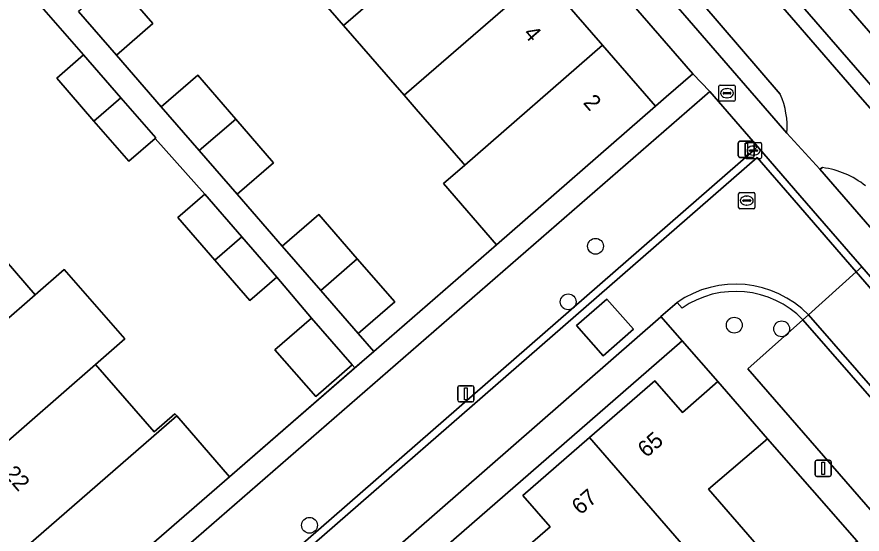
# Model space of a CAD drawing. Extents: x 155887 to 156869, y 383880 to 384678.
# Drawn here: x 156372.4 to 156424.6, y 384111.8 to 384143.8 of the extents above; entities that cross this region are included whole.
import ezdxf

# ---------------------------------------------------------------- set-up
doc = ezdxf.new("R2010")
doc.units = 0
for name, color, linetype in [('IMGEO_Berm_groen', 7, 'Continuous'), ('IMGEO_Boom', 7, 'Continuous'), ('IMGEO_Brandkraan', 7, 'Continuous'), ('IMGEO_Erf', 7, 'Continuous'), ('IMGEO_Fietspad_gesloten', 7, 'Continuous'), ('IMGEO_Greppel_droge_sloot', 7, 'Continuous'), ('IMGEO_Kolk', 7, 'Continuous'), ('IMGEO_Lichtmast', 7, 'Continuous'), ('IMGEO_Muur', 7, 'Continuous'), ('IMGEO_Pand', 7, 'Continuous'), ('IMGEO_Pand_nummerreeks', 7, 'Continuous'), ('IMGEO_Parkeervlak_open', 7, 'Continuous'), ('IMGEO_Rijbaan_lokaal_gesloten', 7, 'Continuous'), ('IMGEO_Rijbaan_lokaal_open', 7, 'Continuous'), ('IMGEO_Rioolput', 7, 'Continuous'), ('IMGEO_Voetpad_open', 7, 'Continuous')]:
    doc.layers.add(name, color=color, linetype=linetype)

msp = doc.modelspace()

# ---------------------------------------------------------------- linework, layer by layer
at = {"layer": 'IMGEO_Berm_groen'}
for points in [[(156373.848, 384189.824), (156381.718, 384180.744), (156419.983, 384136.598)], [(156419.571, 384139), (156391.408, 384171.79)], [(156513.218, 384046.155), (156500, 384061.368), (156441.975, 384128.147), (156410.66, 384164.227), (156407.842, 384167.479), (156407.746, 384167.396), (156407.083, 384168.169), (156404.338, 384165.752), (156400.091, 384170.612), (156398.32, 384169.108), (156424.652, 384138.668), (156466.101, 384091.342), (156500, 384052.421), (156507.724, 384043.553)], [(156422.187, 384134.463), (156422.011, 384134.369), (156458.189, 384092.663)]]:
    msp.add_lwpolyline(points, dxfattribs=at)
msp.add_lwpolyline([(156465.542, 384096.235), (156466.952, 384094.195), (156466.196, 384093.465), (156464.825, 384093.911), (156404.729, 384163.106), (156406.31, 384164.479)], close=True, dxfattribs=at)
for centre, radius, start, end in [((156414.943, 384136.97), 5.054, 355.7799, 23.6859), ((156421.505, 384129.183), 5.324, 51.2668, 82.6391)]:
    msp.add_arc(centre, radius, start, end, dxfattribs=at)
at = {"layer": 'IMGEO_Boom'}
for centre in [(156408.155, 384129.604), (156406.466, 384126.17), (156416.726, 384124.726), (156419.657, 384124.498), (156390.476, 384112.36)]:
    msp.add_circle(centre, 0.489, dxfattribs=at)
at = {"layer": 'IMGEO_Brandkraan'}
for p, q in [((156415.779, 384138.637), (156415.779, 384139.489)), ((156415.854, 384139.563), (156416.706, 384139.563)), ((156416.267, 384139.343), (156416.292, 384139.343)), ((156416.78, 384139.489), (156416.78, 384138.637)), ((156416.038, 384139.057), (156416.038, 384139.069)), ((156416.476, 384139.02), (156416.078, 384139.02)), ((156416.081, 384139.106), (156416.479, 384139.106)), ((156416.29, 384138.783), (156416.265, 384138.783)), ((156416.522, 384139.069), (156416.522, 384139.057)), ((156416.706, 384138.563), (156415.854, 384138.563))]:
    msp.add_line(p, q, dxfattribs=at)
for points in [[(156415.779, 384138.637), (156415.779, 384139.489)], [(156415.854, 384139.563), (156416.706, 384139.563)], [(156416.78, 384139.489), (156416.78, 384138.637)], [(156416.706, 384138.563), (156415.854, 384138.563)]]:
    msp.add_lwpolyline(points, dxfattribs=at)
for centre, radius, start, end in [((156415.856, 384139.487), 0.0765, 91.552, 178.448), ((156415.856, 384139.487), 0.0765, 91.552, 178.448), ((156416.704, 384139.487), 0.0765, 1.552, 88.448), ((156416.704, 384139.487), 0.0765, 1.552, 88.448), ((156416.078, 384139.066), 0.0403, 85.8775, 175.7526), ((156416.075, 384139.056), 0.0366, 178.938, 274.7102), ((156416.479, 384139.063), 0.043, 264.8664, 352.4533), ((156416.483, 384139.068), 0.0386, 1.7309, 96.639), ((156415.856, 384138.639), 0.0765, 181.552, 268.448), ((156415.856, 384138.639), 0.0765, 181.552, 268.448), ((156416.704, 384138.639), 0.0765, 271.552, 358.448), ((156416.704, 384138.639), 0.0765, 271.552, 358.448)]:
    msp.add_arc(centre, radius, start, end, dxfattribs=at)
for centre, major_axis, ratio, start_param, end_param in [((156416.266, 384139.063), (-0.387, 0.002), 0.722429, 4.712389, 7.853982), ((156416.291, 384139.063), (-0.39, 0.002), 0.717154, 1.570796, 4.712389)]:
    msp.add_ellipse(centre, major_axis=major_axis, ratio=ratio, start_param=start_param, end_param=end_param, dxfattribs=at)
at = {"layer": 'IMGEO_Erf'}
for points in [[(156414.166, 384140.264), (156380.825, 384178.663), (156378.545, 384176.652), (156382.433, 384172.171), (156386.169, 384167.866), (156389.905, 384163.561), (156393.64, 384159.255), (156397.387, 384154.938), (156401.121, 384150.635), (156404.854, 384146.332), (156408.463, 384142.173), (156408.584, 384142.034), (156411.855, 384138.264), (156412.523, 384138.842)], [(156376.563, 384091.626), (156378.694, 384089.126), (156380.862, 384091.014), (156379.178, 384092.963), (156383.31, 384096.544), (156387.343, 384100.039), (156389.026, 384098.098), (156391.114, 384099.898), (156393.122, 384101.629), (156391.441, 384103.579), (156395.553, 384107.151), (156399.575, 384110.654), (156401.26, 384108.716), (156403.346, 384110.532), (156405.34, 384112.268), (156403.652, 384114.207), (156407.776, 384117.782), (156411.814, 384121.284), (156413.529, 384119.333), (156415.714, 384121.241), (156413.498, 384123.756)], [(156418.78, 384117.712), (156415.138, 384114.582), (156420.675, 384108.211), (156424.31, 384111.392)]]:
    msp.add_lwpolyline(points, close=True, dxfattribs=at)
for points in [[(156378.456, 384146.068), (156380.803, 384143.366), (156378.546, 384141.406), (156381.318, 384138.213), (156383.575, 384140.168), (156385.914, 384137.467), (156388.255, 384134.764), (156386.006, 384132.816), (156388.792, 384129.608), (156391.049, 384131.568), (156393.424, 384128.833), (156395.742, 384126.164), (156393.485, 384124.204), (156394.443, 384123.103), (156402.026, 384129.701), (156398.749, 384133.477), (156400.072, 384134.621), (156399.966, 384134.743), (156397.075, 384138.075), (156396.322, 384138.942), (156392.587, 384143.245), (156388.853, 384147.547)], [(156369.789, 384130.915), (156373.522, 384126.611), (156375.313, 384128.172), (156379.058, 384123.876), (156377.256, 384122.306), (156380.873, 384118.136), (156382.155, 384119.248), (156382.27, 384119.115), (156385.535, 384115.352), (156393.273, 384122.085), (156393.107, 384122.275), (156390.863, 384120.309), (156388.342, 384123.207), (156390.593, 384125.165), (156388.458, 384127.687), (156386.798, 384126.244), (156384.633, 384128.734), (156382.338, 384131.375), (156383.998, 384132.818), (156380.942, 384136.267), (156379.315, 384134.853), (156377.157, 384137.336), (156374.855, 384139.984), (156376.515, 384141.427), (156373.485, 384144.913)]]:
    msp.add_lwpolyline(points, dxfattribs=at)
at = {"layer": 'IMGEO_Fietspad_gesloten'}
for points in [[(156378.947, 384191.657), (156378.887, 384191.6), (156376.295, 384189.305), (156376.188, 384189.315), (156391.408, 384171.79), (156419.571, 384139)], [(156506.058, 384040.061), (156508.758, 384042.359), (156507.724, 384043.553), (156500, 384052.421), (156466.101, 384091.342), (156424.652, 384138.668), (156398.32, 384169.108), (156396.966, 384170.684), (156396.472, 384171.244), (156383.046, 384186.749), (156379.528, 384190.847)], [(156419.983, 384136.598), (156422.011, 384134.369), (156422.187, 384134.463)]]:
    msp.add_lwpolyline(points, dxfattribs=at)
for centre, radius, start, end in [((156414.943, 384136.97), 5.054, 355.7799, 23.6859), ((156421.505, 384129.183), 5.324, 51.2668, 82.6391)]:
    msp.add_arc(centre, radius, start, end, dxfattribs=at)
at = {"layer": 'IMGEO_Greppel_droge_sloot'}
msp.add_lwpolyline([(156466.196, 384093.465), (156466.952, 384094.195), (156465.542, 384096.235), (156406.31, 384164.479), (156404.729, 384163.106), (156464.825, 384093.911)], close=True, dxfattribs=at)
at = {"layer": 'IMGEO_Kolk'}
for p, q in [((156417.416, 384135.09), (156417.416, 384135.942)), ((156417.491, 384136.016), (156418.343, 384136.016)), ((156417.904, 384135.796), (156417.929, 384135.796)), ((156418.417, 384135.942), (156418.417, 384135.09)), ((156417.675, 384135.51), (156417.675, 384135.522)), ((156418.113, 384135.473), (156417.715, 384135.473)), ((156417.718, 384135.559), (156418.116, 384135.559)), ((156417.927, 384135.236), (156417.902, 384135.236)), ((156418.159, 384135.522), (156418.159, 384135.51)), ((156418.343, 384135.016), (156417.491, 384135.016))]:
    msp.add_line(p, q, dxfattribs=at)
for points in [[(156417.416, 384135.09), (156417.416, 384135.942)], [(156417.491, 384136.016), (156418.343, 384136.016)], [(156418.417, 384135.942), (156418.417, 384135.09)], [(156418.343, 384135.016), (156417.491, 384135.016)]]:
    msp.add_lwpolyline(points, dxfattribs=at)
for centre, radius, start, end in [((156417.493, 384135.94), 0.0765, 91.552, 178.448), ((156417.493, 384135.94), 0.0765, 91.552, 178.448), ((156418.341, 384135.94), 0.0765, 1.552, 88.448), ((156418.341, 384135.94), 0.0765, 1.552, 88.448), ((156417.493, 384135.092), 0.0765, 181.552, 268.448), ((156417.493, 384135.092), 0.0765, 181.552, 268.448), ((156417.715, 384135.519), 0.0403, 85.8775, 175.7526), ((156417.712, 384135.509), 0.0366, 178.938, 274.7102), ((156418.116, 384135.516), 0.043, 264.8664, 352.4533), ((156418.12, 384135.521), 0.0386, 1.7309, 96.639), ((156418.341, 384135.092), 0.0765, 271.552, 358.448), ((156418.341, 384135.092), 0.0765, 271.552, 358.448)]:
    msp.add_arc(centre, radius, start, end, dxfattribs=at)
for centre, major_axis, ratio, start_param, end_param in [((156417.903, 384135.516), (-0.387, 0.002), 0.722429, 4.712389, 7.853982), ((156417.928, 384135.516), (-0.39, 0.002), 0.717154, 1.570796, 4.712389)]:
    msp.add_ellipse(centre, major_axis=major_axis, ratio=ratio, start_param=start_param, end_param=end_param, dxfattribs=at)
at = {"layer": 'IMGEO_Lichtmast'}
for p, q in [((156416.977, 384135.192), (156416.977, 384135.992)), ((156416.977, 384135.992), (156416.977, 384135.192)), ((156417.077, 384136.092), (156417.867, 384136.092)), ((156417.867, 384136.092), (156417.077, 384136.092)), ((156417.967, 384135.992), (156417.967, 384135.192)), ((156417.967, 384135.192), (156417.967, 384135.992)), ((156417.867, 384135.092), (156417.077, 384135.092)), ((156417.077, 384135.092), (156417.867, 384135.092)), ((156399.741, 384120.987), (156400.531, 384120.987)), ((156400.531, 384120.987), (156399.741, 384120.987)), ((156399.641, 384120.087), (156399.641, 384120.887)), ((156399.641, 384120.887), (156399.641, 384120.087)), ((156400.631, 384120.887), (156400.631, 384120.087)), ((156400.631, 384120.087), (156400.631, 384120.887)), ((156400.531, 384119.987), (156399.741, 384119.987)), ((156399.741, 384119.987), (156400.531, 384119.987)), ((156421.728, 384115.479), (156421.728, 384116.279)), ((156421.728, 384116.279), (156421.728, 384115.479)), ((156421.828, 384116.379), (156422.618, 384116.379)), ((156422.618, 384116.379), (156421.828, 384116.379)), ((156422.718, 384116.279), (156422.718, 384115.479)), ((156422.718, 384115.479), (156422.718, 384116.279)), ((156422.618, 384115.379), (156421.828, 384115.379)), ((156421.828, 384115.379), (156422.618, 384115.379))]:
    msp.add_line(p, q, dxfattribs=at)
for points in [[(156417.397, 384135.967), (156417.547, 384135.967), (156417.547, 384135.217), (156417.397, 384135.217), (156417.397, 384135.967)], [(156400.061, 384120.862), (156400.211, 384120.862), (156400.211, 384120.112), (156400.061, 384120.112), (156400.061, 384120.862)], [(156422.148, 384116.254), (156422.298, 384116.254), (156422.298, 384115.504), (156422.148, 384115.504), (156422.148, 384116.254)]]:
    msp.add_lwpolyline(points, dxfattribs=at)
for centre, start, end in [((156417.077, 384135.992), 90, 180), ((156417.077, 384135.992), 90, 180), ((156417.867, 384135.992), 0, 90), ((156417.867, 384135.992), 360, 90), ((156417.077, 384135.192), 180, 270), ((156417.077, 384135.192), 180, 270), ((156417.867, 384135.192), 270, 0), ((156417.867, 384135.192), 270, 0), ((156399.741, 384120.887), 90, 180), ((156399.741, 384120.887), 90, 180), ((156400.531, 384120.887), 0, 90), ((156400.531, 384120.887), 360, 90), ((156399.741, 384120.087), 180, 270), ((156399.741, 384120.087), 180, 270), ((156400.531, 384120.087), 270, 0), ((156400.531, 384120.087), 270, 0), ((156421.828, 384116.279), 90, 180), ((156421.828, 384116.279), 90, 180), ((156422.618, 384116.279), 0, 90), ((156422.618, 384116.279), 360, 90), ((156421.828, 384115.479), 180, 270), ((156421.828, 384115.479), 180, 270), ((156422.618, 384115.479), 270, 0), ((156422.618, 384115.479), 270, 0)]:
    msp.add_arc(centre, 0.1, start, end, dxfattribs=at)
at = {"layer": 'IMGEO_Muur'}
msp.add_lwpolyline([(156385.535, 384115.352), (156402.026, 384129.701)], dxfattribs=at)
at = {"layer": 'IMGEO_Pand'}
for points in [[(156392.587, 384143.245), (156401.121, 384150.635), (156397.387, 384154.938), (156388.853, 384147.547)], [(156392.587, 384143.245), (156396.322, 384138.942), (156404.854, 384146.332), (156401.121, 384150.635)], [(156378.456, 384146.068), (156376.199, 384144.108), (156378.546, 384141.406), (156380.803, 384143.366)], [(156408.584, 384142.034), (156408.463, 384142.173), (156404.854, 384146.332), (156396.322, 384138.942), (156397.075, 384138.075), (156399.966, 384134.743), (156400.072, 384134.621)], [(156411.855, 384138.264), (156408.584, 384142.034), (156400.072, 384134.621), (156398.749, 384133.477), (156402.026, 384129.701)], [(156378.815, 384138.781), (156376.515, 384141.427), (156374.855, 384139.984), (156377.157, 384137.336)], [(156383.661, 384135.516), (156385.914, 384137.467), (156383.575, 384140.168), (156381.318, 384138.213)], [(156378.815, 384138.781), (156377.157, 384137.336), (156379.315, 384134.853), (156380.942, 384136.267), (156380.975, 384136.296)], [(156383.661, 384135.516), (156386.006, 384132.816), (156388.255, 384134.764), (156385.914, 384137.467)], [(156384.633, 384128.734), (156386.292, 384130.179), (156383.998, 384132.818), (156382.338, 384131.375)], [(156393.424, 384128.833), (156391.049, 384131.568), (156388.792, 384129.608), (156391.17, 384126.87)], [(156365.007, 384119.189), (156373.522, 384126.611), (156369.789, 384130.915), (156361.269, 384123.49)], [(156384.633, 384128.734), (156386.798, 384126.244), (156388.458, 384127.687), (156386.292, 384130.179)], [(156393.424, 384128.833), (156391.17, 384126.87), (156393.485, 384124.204), (156395.742, 384126.164)], [(156377.256, 384122.306), (156379.058, 384123.876), (156375.313, 384128.172), (156373.522, 384126.611), (156365.007, 384119.189), (156368.744, 384114.889)], [(156390.863, 384120.309), (156393.107, 384122.275), (156390.593, 384125.165), (156388.342, 384123.207)], [(156382.27, 384119.115), (156382.155, 384119.248), (156380.873, 384118.136), (156377.256, 384122.306), (156368.744, 384114.889), (156372.345, 384110.746), (156372.481, 384110.588)], [(156407.776, 384117.782), (156418.058, 384105.937), (156420.675, 384108.211), (156415.138, 384114.582), (156418.78, 384117.712), (156415.714, 384121.241), (156413.529, 384119.333), (156411.814, 384121.284)], [(156382.27, 384119.115), (156372.481, 384110.588), (156375.732, 384106.848), (156385.535, 384115.352)], [(156407.776, 384117.782), (156403.652, 384114.207), (156405.34, 384112.268), (156403.346, 384110.532), (156406.419, 384107.003), (156409.89, 384110.02), (156415.428, 384103.65), (156416.901, 384104.931), (156418.058, 384105.937)]]:
    msp.add_lwpolyline(points, close=True, dxfattribs=at)
at = {"layer": 'IMGEO_Parkeervlak_open'}
for points in [[(156376.376, 384099.303), (156417.917, 384135.517), (156418.165, 384135.765), (156415.21, 384139.17), (156377.316, 384106.211), (156373.38, 384102.774)], [(156420.973, 384125.06), (156417.572, 384122.034), (156445.905, 384089.446), (156449.297, 384092.422), (156448.812, 384093.047), (156435.903, 384107.957)]]:
    msp.add_lwpolyline(points, close=True, dxfattribs=at)
at = {"layer": 'IMGEO_Rijbaan_lokaal_gesloten'}
for points in [[(156421.314, 384125.367), (156424.267, 384128.023), (156420.432, 384132.447), (156418.135, 384135.097), (156376.676, 384098.955), (156373.188, 384095.976), (156370.811, 384093.901), (156368.728, 384092.09), (156365.252, 384089.08), (156333.957, 384061.613), (156326.458, 384055.98), (156326.022, 384055.616)], [(156323.513, 384054.313), (156327.105, 384050.098), (156331.018, 384054.386), (156412.184, 384125.247), (156412.191, 384125.253), (156413.195, 384126.129)]]:
    msp.add_lwpolyline(points, dxfattribs=at)
for points in [[(156424.267, 384128.023), (156421.314, 384125.367), (156436.25, 384108.259), (156449.171, 384093.335), (156449.644, 384092.728), (156452.602, 384095.338)], [(156410.491, 384124.473), (156408.624, 384122.836), (156406.984, 384124.706), (156408.851, 384126.343)]]:
    msp.add_lwpolyline(points, close=True, dxfattribs=at)
msp.add_arc((156416.804, 384120.943), 6.318, 44.4428, 124.8338, dxfattribs=at)
at = {"layer": 'IMGEO_Rijbaan_lokaal_open'}
for points in [[(156424.267, 384128.023), (156424.61, 384128.331), (156420.779, 384132.75), (156418.165, 384135.765), (156417.917, 384135.517), (156376.376, 384099.303), (156372.888, 384096.324), (156370.508, 384094.247), (156368.427, 384092.437), (156364.949, 384089.426), (156333.68, 384061.98), (156326.165, 384056.335)], [(156326.022, 384055.616), (156326.458, 384055.98), (156333.957, 384061.613), (156365.252, 384089.08), (156368.728, 384092.09), (156370.811, 384093.901), (156373.188, 384095.976), (156376.676, 384098.955), (156418.135, 384135.097), (156420.432, 384132.447), (156424.267, 384128.023)], [(156413.195, 384126.129), (156413.498, 384125.78)], [(156420.973, 384125.06), (156421.314, 384125.367)]]:
    msp.add_lwpolyline(points, dxfattribs=at)
for points in [[(156424.61, 384128.331), (156424.267, 384128.023), (156452.602, 384095.338), (156452.947, 384095.643)], [(156408.624, 384122.836), (156410.491, 384124.473), (156408.851, 384126.343), (156406.984, 384124.706)], [(156421.314, 384125.367), (156420.973, 384125.06), (156435.903, 384107.957), (156448.812, 384093.047), (156449.297, 384092.422), (156449.644, 384092.728), (156449.171, 384093.335), (156436.25, 384108.259)]]:
    msp.add_lwpolyline(points, close=True, dxfattribs=at)
for centre, radius, start, end in [((156416.804, 384120.943), 6.318, 44.4428, 124.8338), ((156416.808, 384120.986), 5.826, 44.372, 124.6244)]:
    msp.add_arc(centre, radius, start, end, dxfattribs=at)
at = {"layer": 'IMGEO_Rioolput'}
for p, q in [((156416.998, 384131.998), (156416.998, 384132.85)), ((156417.073, 384132.924), (156417.925, 384132.924)), ((156417.3, 384132.467), (156417.698, 384132.467)), ((156417.486, 384132.704), (156417.511, 384132.704)), ((156417.999, 384132.85), (156417.999, 384131.998)), ((156417.257, 384132.418), (156417.257, 384132.43)), ((156417.695, 384132.381), (156417.297, 384132.381)), ((156417.509, 384132.144), (156417.484, 384132.144)), ((156417.741, 384132.43), (156417.741, 384132.418)), ((156417.925, 384131.924), (156417.073, 384131.924))]:
    msp.add_line(p, q, dxfattribs=at)
for points in [[(156416.998, 384131.998), (156416.998, 384132.85)], [(156417.073, 384132.924), (156417.925, 384132.924)], [(156417.999, 384132.85), (156417.999, 384131.998)], [(156417.925, 384131.924), (156417.073, 384131.924)]]:
    msp.add_lwpolyline(points, dxfattribs=at)
for centre, radius, start, end in [((156417.075, 384132.848), 0.0765, 91.552, 178.448), ((156417.075, 384132.848), 0.0765, 91.552, 178.448), ((156417.297, 384132.427), 0.0403, 85.8775, 175.7526), ((156417.702, 384132.429), 0.0386, 1.7309, 96.639), ((156417.923, 384132.848), 0.0765, 1.552, 88.448), ((156417.923, 384132.848), 0.0765, 1.552, 88.448), ((156417.075, 384132), 0.0765, 181.552, 268.448), ((156417.075, 384132), 0.0765, 181.552, 268.448), ((156417.294, 384132.417), 0.0366, 178.938, 274.7102), ((156417.698, 384132.424), 0.043, 264.8664, 352.4533), ((156417.923, 384132), 0.0765, 271.552, 358.448), ((156417.923, 384132), 0.0765, 271.552, 358.448)]:
    msp.add_arc(centre, radius, start, end, dxfattribs=at)
for centre, major_axis, ratio, start_param, end_param in [((156417.485, 384132.424), (-0.387, 0.002), 0.722429, 4.712389, 7.853982), ((156417.51, 384132.424), (-0.39, 0.002), 0.717154, 1.570796, 4.712389)]:
    msp.add_ellipse(centre, major_axis=major_axis, ratio=ratio, start_param=start_param, end_param=end_param, dxfattribs=at)
at = {"layer": 'IMGEO_Voetpad_open'}
for points in [[(156500, 384044.592), (156460.775, 384089.642), (156458.189, 384092.663), (156422.011, 384134.369), (156419.983, 384136.598), (156381.718, 384180.744)], [(156380.825, 384178.663), (156414.166, 384140.264), (156415.21, 384139.17), (156418.165, 384135.765), (156420.779, 384132.75), (156424.61, 384128.331), (156452.947, 384095.643), (156459.54, 384088.037), (156462.406, 384084.734), (156463.383, 384083.579), (156465.403, 384081.27), (156472.819, 384072.746), (156479.838, 384064.68), (156480.831, 384063.539), (156489.369, 384053.729)], [(156373.485, 384144.913), (156376.515, 384141.427), (156378.815, 384138.781), (156380.975, 384136.296), (156380.942, 384136.267), (156383.998, 384132.818), (156386.292, 384130.179), (156388.458, 384127.687), (156390.593, 384125.165), (156393.107, 384122.275), (156393.273, 384122.085), (156394.443, 384123.103), (156393.485, 384124.204), (156391.17, 384126.87), (156388.792, 384129.608), (156386.006, 384132.816), (156383.661, 384135.516), (156381.318, 384138.213), (156378.546, 384141.406), (156376.199, 384144.108)], [(156369.92, 384099.753), (156373.38, 384102.774), (156377.316, 384106.211), (156415.21, 384139.17), (156414.166, 384140.264), (156412.523, 384138.842), (156411.855, 384138.264), (156402.026, 384129.701), (156394.443, 384123.103), (156393.273, 384122.085), (156385.535, 384115.352), (156375.732, 384106.848), (156375.066, 384106.258), (156373.448, 384104.867), (156369.05, 384101.069)], [(156413.498, 384125.78), (156413.195, 384126.129), (156412.191, 384125.253), (156413.498, 384123.756), (156415.714, 384121.241), (156418.78, 384117.712), (156424.31, 384111.392), (156424.35, 384111.346), (156425.345, 384110.2), (156427.912, 384107.243), (156430.319, 384104.469), (156432.716, 384101.7), (156436.253, 384097.591), (156438.741, 384094.733), (156441.831, 384091.182), (156444.873, 384087.686), (156447.142, 384085.078), (156448.166, 384083.918), (156449.055, 384084.789), (156448.729, 384085.156)], [(156449.297, 384092.422), (156445.905, 384089.446), (156417.572, 384122.034), (156420.973, 384125.06)]]:
    msp.add_lwpolyline(points, dxfattribs=at)
msp.add_lwpolyline([(156413.498, 384123.756), (156412.191, 384125.253), (156412.184, 384125.247), (156331.018, 384054.386), (156327.105, 384050.098), (156328.149, 384048.934), (156329.142, 384050.413), (156372.634, 384088.199), (156374.302, 384089.648), (156376.563, 384091.626)], close=True, dxfattribs=at)
msp.add_arc((156416.808, 384120.986), 5.826, 44.372, 124.6244, dxfattribs=at)

# ---------------------------------------------------------------- texts
at = {"layer": 'IMGEO_Pand_nummerreeks'}
for s, rotation, p in [('4', 310.9491, (156403.645, 384142.719)), ('2', 310.9491, (156407.345, 384138.456)), ('65', 40.9275, (156411.297, 384116.496)), ('22', 310.9923, (156371.541, 384115.514)), ('67', 40.9275, (156407.216, 384112.957))]:
    msp.add_text(s, height=1, rotation=rotation, dxfattribs=at).set_placement(p)

doc.saveas('drawing.dxf')
